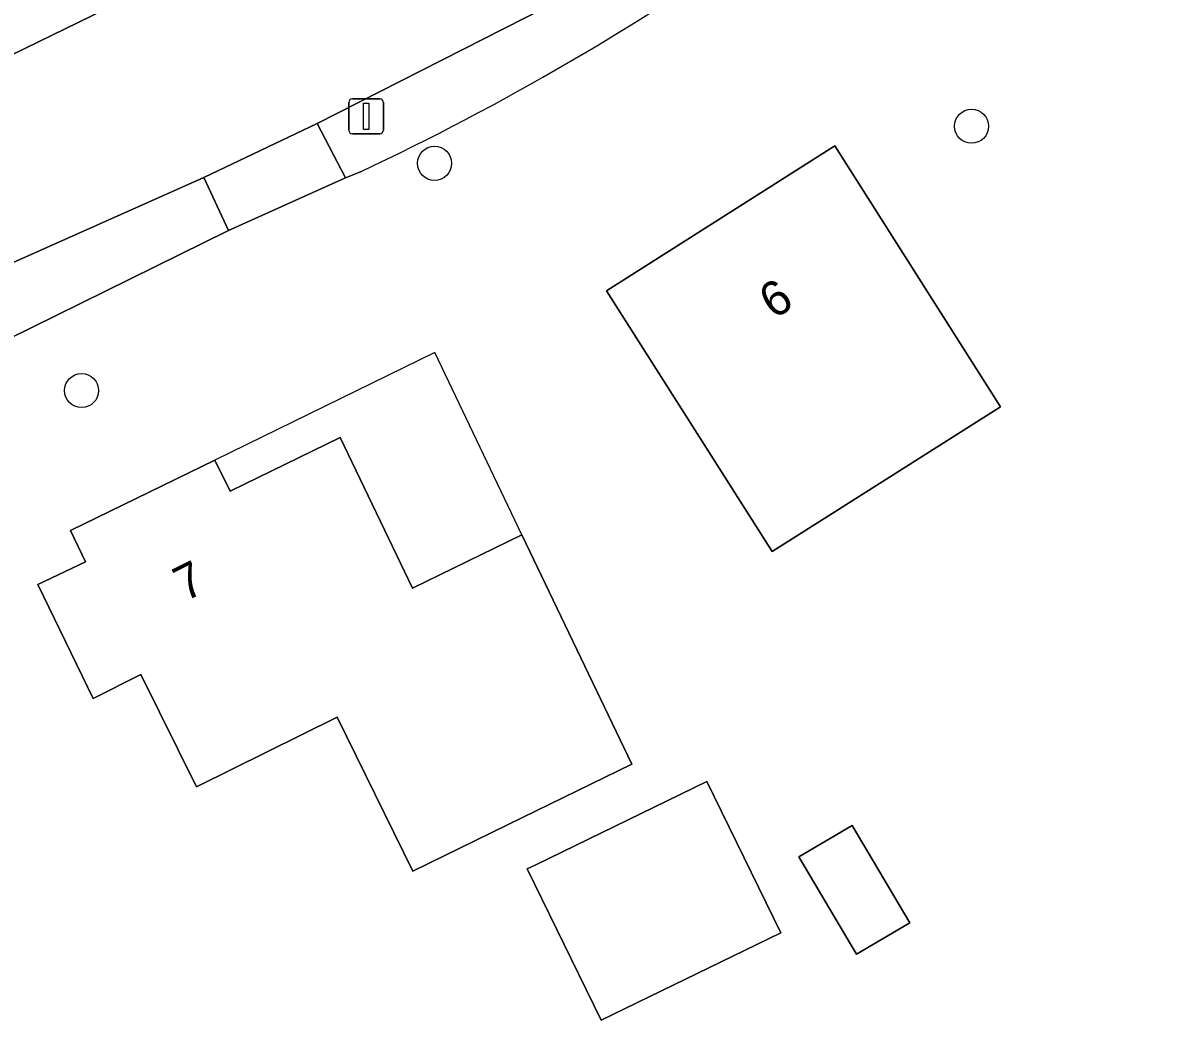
# Model space of a CAD drawing. Extents: x 162661 to 163484, y 380247 to 381230.
# Drawn here: x 163165.45 to 163198.03, y 380985.52 to 381014.16 of the extents above; entities that cross this region are included whole.
import ezdxf

# ---------------------------------------------------------------- set-up
doc = ezdxf.new("R2010")
doc.units = 0
for name, color, linetype in [('IMGEO_Berm_groen', 7, 'Continuous'), ('IMGEO_Berm_halfverhard', 7, 'Continuous'), ('IMGEO_Boom', 7, 'Continuous'), ('IMGEO_Erf', 7, 'Continuous'), ('IMGEO_Lichtmast', 7, 'Continuous'), ('IMGEO_Pand', 7, 'Continuous'), ('IMGEO_Pand_nummerreeks', 7, 'Continuous'), ('IMGEO_Pand_overbouw', 7, 'Continuous'), ('IMGEO_Rijbaan_lokaal_open', 7, 'Continuous'), ('IMGEO_Voetpad_open', 7, 'Continuous')]:
    doc.layers.add(name, color=color, linetype=linetype)

msp = doc.modelspace()

# ---------------------------------------------------------------- linework, layer by layer
at = {"layer": 'IMGEO_Berm_groen'}
msp.add_lwpolyline([(163165.018, 381005.064), (163171.353, 381008.194), (163170.647, 381009.714), (163164.369, 381006.921)], dxfattribs=at)
at = {"layer": 'IMGEO_Berm_halfverhard'}
msp.add_lwpolyline([(163199.236, 381024.792), (163203.137, 381027.533), (163202.085, 381029.006), (163180.449, 381014.591), (163173.897, 381011.259), (163174.716, 381009.7), (163175.139, 381009.872)], dxfattribs=at)
msp.add_arc((163141.44, 381081.146), 78.839, 295.30493, 305.10506, dxfattribs=at)
at = {"layer": 'IMGEO_Boom'}
for centre in [(163192.676, 381011.183), (163177.268, 381010.12), (163167.14, 381003.596)]:
    msp.add_circle(centre, 0.489, dxfattribs=at)
at = {"layer": 'IMGEO_Erf'}
for points in [[(163193.506, 381003.129), (163188.574, 381000), (163186.953, 380998.972), (163182.202, 381006.463), (163188.755, 381010.62)], [(163176.637, 380997.922), (163179.775, 380999.458), (163182.926, 380992.869), (163179.792, 380991.342), (163176.644, 380989.799), (163174.477, 380994.222), (163170.434, 380992.221), (163168.836, 380995.448), (163167.47, 380994.759), (163165.884, 380998.029), (163167.257, 380998.676), (163166.82, 380999.575), (163170.968, 381001.603), (163171.407, 381000.704), (163174.563, 381002.247)], [(163180.174, 380989.984), (163185.085, 380992.377), (163187.202, 380988.032), (163182.046, 380985.519), (163179.929, 380989.865)], [(163190.904, 380988.32), (163189.374, 380987.416), (163187.723, 380990.21), (163189.253, 380991.114)]]:
    msp.add_lwpolyline(points, close=True, dxfattribs=at)
msp.add_lwpolyline([(163175.139, 381009.872), (163174.716, 381009.7), (163171.353, 381008.194), (163165.018, 381005.064)], dxfattribs=at)
msp.add_arc((163141.44, 381081.146), 78.839, 295.30493, 305.10506, dxfattribs=at)
at = {"layer": 'IMGEO_Lichtmast'}
for p, q in [((163174.909, 381011.97), (163175.699, 381011.97)), ((163175.699, 381011.97), (163174.909, 381011.97)), ((163174.809, 381011.07), (163174.809, 381011.87)), ((163174.809, 381011.87), (163174.809, 381011.07)), ((163175.799, 381011.87), (163175.799, 381011.07)), ((163175.799, 381011.07), (163175.799, 381011.87)), ((163175.699, 381010.97), (163174.909, 381010.97)), ((163174.909, 381010.97), (163175.699, 381010.97))]:
    msp.add_line(p, q, dxfattribs=at)
msp.add_lwpolyline([(163175.229, 381011.845), (163175.379, 381011.845), (163175.379, 381011.095), (163175.229, 381011.095), (163175.229, 381011.845)], dxfattribs=at)
for centre, start, end in [((163174.909, 381011.87), 90, 180), ((163174.909, 381011.87), 90, 180), ((163175.699, 381011.87), 0, 90), ((163175.699, 381011.87), 360, 90), ((163174.909, 381011.07), 180, 270), ((163174.909, 381011.07), 180, 270), ((163175.699, 381011.07), 270, 0), ((163175.699, 381011.07), 270, 0)]:
    msp.add_arc(centre, 0.1, start, end, dxfattribs=at)
at = {"layer": 'IMGEO_Pand'}
for points in [[(163186.953, 380998.972), (163188.574, 381000), (163193.506, 381003.129), (163188.755, 381010.62), (163182.202, 381006.463)], [(163170.968, 381001.603), (163166.82, 380999.575), (163167.257, 380998.676), (163165.884, 380998.029), (163167.47, 380994.759), (163168.836, 380995.448), (163170.434, 380992.221), (163174.477, 380994.222), (163176.644, 380989.799), (163179.792, 380991.342), (163182.926, 380992.869), (163179.775, 380999.458), (163176.637, 380997.922), (163174.563, 381002.247), (163171.407, 381000.704)], [(163180.174, 380989.984), (163179.929, 380989.865), (163182.046, 380985.519), (163187.202, 380988.032), (163185.085, 380992.377)], [(163189.374, 380987.416), (163190.904, 380988.32), (163189.253, 380991.114), (163187.723, 380990.21)]]:
    msp.add_lwpolyline(points, close=True, dxfattribs=at)
at = {"layer": 'IMGEO_Pand_overbouw'}
msp.add_lwpolyline([(163177.275, 381004.686), (163170.968, 381001.603), (163171.407, 381000.704), (163174.563, 381002.247), (163176.637, 380997.922), (163179.775, 380999.458)], close=True, dxfattribs=at)
at = {"layer": 'IMGEO_Rijbaan_lokaal_open'}
for points in [[(163164.369, 381006.921), (163170.647, 381009.714), (163173.897, 381011.259), (163180.449, 381014.591), (163202.085, 381029.006), (163204.914, 381031.066), (163208.553, 381033.715), (163209.668, 381034.526), (163220.171, 381042.171), (163222.56, 381043.953), (163219.63, 381047.825), (163207.473, 381038.875), (163199.121, 381032.82), (163190.753, 381026.973)], [(163173.628, 381017.387), (163173.232, 381017.195), (163168.614, 381014.939), (163162.774, 381012.085)]]:
    msp.add_lwpolyline(points, dxfattribs=at)
at = {"layer": 'IMGEO_Voetpad_open'}
msp.add_lwpolyline([(163162.774, 381012.085), (163168.614, 381014.939), (163173.232, 381017.195), (163173.628, 381017.387)], dxfattribs=at)
msp.add_lwpolyline([(163170.647, 381009.714), (163171.353, 381008.194), (163174.716, 381009.7), (163173.897, 381011.259)], close=True, dxfattribs=at)

# ---------------------------------------------------------------- texts
at = {"layer": 'IMGEO_Pand_nummerreeks'}
for s, rotation, p in [('6', 32.3897, (163187.003, 381005.625)), ('7', 26.7321, (163170.109, 380997.529))]:
    msp.add_text(s, height=1, rotation=rotation, dxfattribs=at).set_placement(p)

doc.saveas('drawing.dxf')
